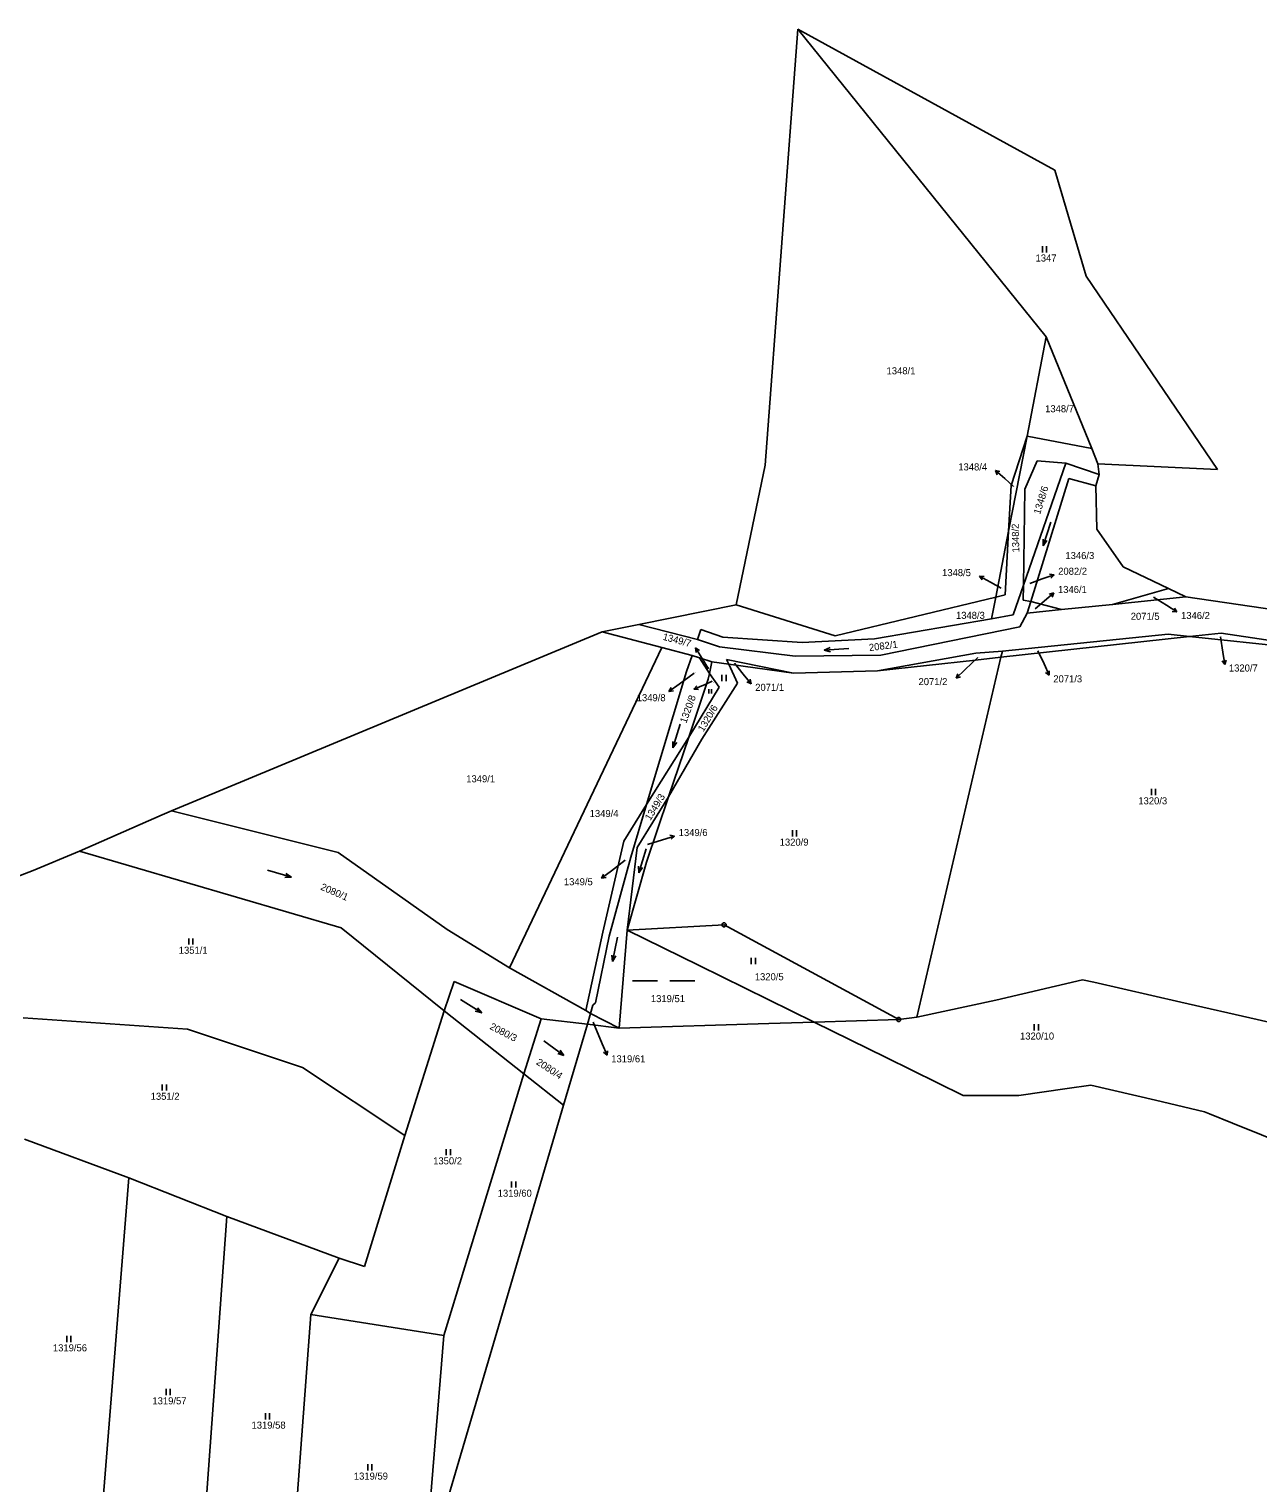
# Model space of a CAD drawing. Extents: x -795483 to -789093, y -1112258 to -1108741.
# Drawn here: x -793974.2 to -793678, y -1109397 to -1109046.6 of the extents above; entities that cross this region are included whole.
import ezdxf

# ---------------------------------------------------------------- set-up
doc = ezdxf.new("R2010")
doc.units = 0
for name, color, linetype in [('Komunikace', 7, 'Continuous'), ('Vrstva 1', 7, 'Continuous'), ('Vrstva 14', 7, 'Continuous'), ('Vrstva 16', 7, 'Continuous'), ('Vrstva 23', 7, 'Continuous'), ('Vrstva 28', 7, 'Continuous'), ('Vrstva 4', 7, 'Continuous')]:
    doc.layers.add(name, color=color, linetype=linetype)

msp = doc.modelspace()

# ---------------------------------------------------------------- linework, layer by layer
at = {"layer": 'Komunikace'}
for p, q in [((-793736.86, -1109156.85), (-793738.99, -1109154.98)), ((-793739.85, -1109181.39), (-793742.45, -1109179.93)), ((-793732.96, -1109180.22), (-793729.94, -1109179.15)), ((-793703.11, -1109183.55), (-793700.03, -1109185.5)), ((-793731.7, -1109186.38), (-793729.45, -1109184.47)), ((-793687.02, -1109193.06), (-793686.42, -1109196.8)), ((-793745.49, -1109198.05), (-793748.55, -1109200.97)), ((-793730.98, -1109196.44), (-793729.53, -1109199.64)), ((-793810.4, -1109200.78), (-793811.94, -1109198.31)), ((-793804.11, -1109199.47), (-793802.03, -1109202.07)), ((-793813.84, -1109201.83), (-793817.52, -1109204.51)), ((-793809.51, -1109203.82), (-793811.21, -1109204.55)), ((-793825.13, -1109243.11), (-793821.47, -1109241.99)), ((-793830.51, -1109246.95), (-793833.81, -1109249.45)), ((-793838.23, -1109285.94), (-793836.02, -1109291.18))]:
    msp.add_line(p, q, dxfattribs=at)
at = {"layer": 'Vrstva 1'}
for p, q in [((-793728.97, -1109120.79), (-793788.88, -1109046.64)), ((-793733.62, -1109144.74), (-793728.97, -1109120.79)), ((-793718.02, -1109147.73), (-793728.97, -1109120.79)), ((-793738.06, -1109167.61), (-793733.62, -1109144.74)), ((-793737.43, -1109156.6), (-793733.62, -1109144.74)), ((-793733.62, -1109144.74), (-793718.02, -1109147.73)), ((-793716.52, -1109151.43), (-793718.02, -1109147.73)), ((-793724.25, -1109151.26), (-793734.49, -1109180.65)), ((-793731.15, -1109150.7), (-793734.17, -1109157.54)), ((-793724.25, -1109151.26), (-793731.15, -1109150.7)), ((-793716.26, -1109153.99), (-793724.25, -1109151.26)), ((-793723.52, -1109154.93), (-793732.73, -1109184.55)), ((-793717.03, -1109156.72), (-793723.52, -1109154.93)), ((-793738.06, -1109167.61), (-793737.43, -1109156.6)), ((-793734.17, -1109157.54), (-793734.49, -1109180.65)), ((-793741.14, -1109183.5), (-793738.06, -1109167.61)), ((-793738.93, -1109182.97), (-793738.06, -1109167.61)), ((-793734.49, -1109180.65), (-793736.99, -1109187.83)), ((-793734.49, -1109180.65), (-793734.54, -1109184.26)), ((-793779.91, -1109192.82), (-793741.14, -1109183.5)), ((-793742.15, -1109188.72), (-793741.14, -1109183.5)), ((-793741.14, -1109183.5), (-793738.93, -1109182.97)), ((-793699.53, -1109181.44), (-793713.02, -1109185.28)), ((-793695.3, -1109183.45), (-793713.02, -1109185.28)), ((-793803.78, -1109185.38), (-793779.91, -1109192.82)), ((-793733.62, -1109187.4), (-793735.37, -1109190.66)), ((-793734.54, -1109184.26), (-793732.73, -1109184.55)), ((-793732.73, -1109184.55), (-793733.62, -1109187.4)), ((-793725.29, -1109186.54), (-793733.62, -1109187.4)), ((-793732.73, -1109184.55), (-793725.29, -1109186.54)), ((-793713.02, -1109185.28), (-793725.29, -1109186.54)), ((-793827.23, -1109190.12), (-793813.04, -1109193.71)), ((-793770.38, -1109193.6), (-793742.15, -1109188.72)), ((-793735.37, -1109190.66), (-793768.9, -1109197.54)), ((-793736.99, -1109187.83), (-793742.15, -1109188.72)), ((-793836.06, -1109191.86), (-793821.68, -1109195.64)), ((-793813.04, -1109193.71), (-793812.23, -1109191.36)), ((-793813.04, -1109193.71), (-793807.78, -1109195.54)), ((-793812.23, -1109191.36), (-793806.96, -1109193.18)), ((-793806.96, -1109193.18), (-793787.8, -1109194.45)), ((-793787.8, -1109194.45), (-793770.38, -1109193.6)), ((-793694.43, -1109193.02), (-793739.91, -1109198.01)), ((-793739.54, -1109196.53), (-793699.57, -1109192.45)), ((-793699.57, -1109192.45), (-793694.43, -1109193.02)), ((-793686.79, -1109192.18), (-793694.43, -1109193.02)), ((-793694.43, -1109193.02), (-793649.87, -1109197.76)), ((-793649.87, -1109197.76), (-793686.79, -1109192.18)), ((-793821.68, -1109195.64), (-793858.38, -1109272.9)), ((-793821.68, -1109195.64), (-793814.38, -1109197.56)), ((-793814.38, -1109197.56), (-793815.73, -1109201.49)), ((-793814.38, -1109197.56), (-793812.61, -1109198.14)), ((-793812.61, -1109198.14), (-793809.61, -1109199.11)), ((-793810.19, -1109201.93), (-793812.61, -1109198.14)), ((-793807.78, -1109195.54), (-793789.48, -1109197.79)), ((-793789.48, -1109197.79), (-793768.9, -1109197.54)), ((-793745.95, -1109197.04), (-793769.65, -1109201.28)), ((-793760.22, -1109284.75), (-793739.91, -1109198.01)), ((-793739.91, -1109198.01), (-793746.04, -1109198.68)), ((-793739.54, -1109196.53), (-793745.95, -1109197.04)), ((-793739.91, -1109198.01), (-793739.54, -1109196.53)), ((-793815.73, -1109201.49), (-793825.33, -1109233.49)), ((-793809.61, -1109199.11), (-793810.19, -1109201.93)), ((-793809.61, -1109199.11), (-793805.54, -1109199.68)), ((-793806.09, -1109198.59), (-793789.89, -1109201.89)), ((-793805.54, -1109199.68), (-793806.09, -1109198.59)), ((-793803.46, -1109204.29), (-793805.54, -1109199.68)), ((-793805.54, -1109199.68), (-793789.89, -1109201.89)), ((-793789.89, -1109201.89), (-793769.65, -1109201.28)), ((-793746.04, -1109198.68), (-793769.65, -1109201.28)), ((-793810.47, -1109203.31), (-793815.17, -1109217.27)), ((-793803.46, -1109204.29), (-793811.99, -1109217.72)), ((-793810.19, -1109201.93), (-793810.47, -1109203.31)), ((-793807.87, -1109205.26), (-793810.19, -1109201.93)), ((-793815.17, -1109217.27), (-793807.87, -1109205.26)), ((-793825.33, -1109233.49), (-793815.17, -1109217.27)), ((-793815.17, -1109217.27), (-793820.02, -1109231.66)), ((-793811.99, -1109217.72), (-793820.02, -1109231.66)), ((-793820.02, -1109231.66), (-793827.58, -1109243.89)), ((-793820.02, -1109231.66), (-793825.32, -1109247.38)), ((-793899.69, -1109245.07), (-793939.91, -1109235.03)), ((-793830.84, -1109242.35), (-793825.33, -1109233.49)), ((-793825.33, -1109233.49), (-793829.15, -1109246.23)), ((-793835.87, -1109264.26), (-793830.84, -1109242.35)), ((-793898.97, -1109263.21), (-793962.05, -1109244.72)), ((-793873.39, -1109263.59), (-793899.69, -1109245.07)), ((-793829.15, -1109246.23), (-793834.36, -1109265.21)), ((-793827.58, -1109243.89), (-793829.99, -1109263.79)), ((-793825.32, -1109247.38), (-793829.99, -1109263.79)), ((-793874.13, -1109283.23), (-793898.97, -1109263.21)), ((-793858.38, -1109272.9), (-793873.39, -1109263.59)), ((-793839.98, -1109283.16), (-793835.87, -1109264.26)), ((-793831.96, -1109287.41), (-793829.99, -1109263.79)), ((-793829.99, -1109263.79), (-793806.65, -1109262.5)), ((-793812.7, -1109272.29), (-793829.99, -1109263.79)), ((-793806.65, -1109262.5), (-793764.56, -1109285.31)), ((-793834.36, -1109265.21), (-793837.67, -1109281.31)), ((-793839.98, -1109283.16), (-793858.38, -1109272.9)), ((-793812.7, -1109272.29), (-793784.92, -1109285.94)), ((-793874.13, -1109283.23), (-793871.71, -1109276.16)), ((-793871.71, -1109276.16), (-793850.78, -1109285.18)), ((-793720.22, -1109275.79), (-793741.17, -1109280.64)), ((-793717.48, -1109276.31), (-793720.22, -1109275.79)), ((-793717.48, -1109276.31), (-793696.54, -1109281.12)), ((-793838.86, -1109283.84), (-793838.27, -1109281.85)), ((-793837.67, -1109281.31), (-793838.27, -1109281.85)), ((-793741.17, -1109280.64), (-793760.22, -1109284.75)), ((-793696.54, -1109281.12), (-793678.11, -1109285.35)), ((-793975.64, -1109284.92), (-793936, -1109287.65)), ((-793874.13, -1109283.23), (-793883.64, -1109313.26)), ((-793874.13, -1109283.23), (-793854.92, -1109298.4)), ((-793854.92, -1109298.4), (-793850.78, -1109285.18)), ((-793850.78, -1109285.18), (-793839.62, -1109286.44)), ((-793838.86, -1109283.84), (-793839.98, -1109283.16)), ((-793839.62, -1109286.44), (-793838.86, -1109283.84)), ((-793831.96, -1109287.41), (-793838.86, -1109283.84)), ((-793764.56, -1109285.31), (-793784.92, -1109285.94)), ((-793760.22, -1109284.75), (-793764.56, -1109285.31)), ((-793678.11, -1109285.35), (-793669.21, -1109287.4)), ((-793936, -1109287.65), (-793908.31, -1109296.86)), ((-793845.36, -1109305.94), (-793839.62, -1109286.44)), ((-793839.62, -1109286.44), (-793831.96, -1109287.41)), ((-793795.83, -1109286.28), (-793831.96, -1109287.41)), ((-793784.92, -1109285.94), (-793795.83, -1109286.28)), ((-793767.56, -1109294.48), (-793784.92, -1109285.94)), ((-793749.01, -1109303.6), (-793767.56, -1109294.48)), ((-793908.31, -1109296.86), (-793883.64, -1109313.26)), ((-793874.22, -1109361.43), (-793854.92, -1109298.4)), ((-793854.92, -1109298.4), (-793845.36, -1109305.94)), ((-793723.96, -1109301.96), (-793735.58, -1109303.65)), ((-793718.21, -1109301.13), (-793723.96, -1109301.96)), ((-793702.64, -1109304.78), (-793718.21, -1109301.13)), ((-793862.25, -1109363.37), (-793845.36, -1109305.94)), ((-793746.35, -1109303.61), (-793749.01, -1109303.6)), ((-793735.58, -1109303.65), (-793746.35, -1109303.61)), ((-793690.83, -1109307.55), (-793702.64, -1109304.78)), ((-793690.83, -1109307.55), (-793689.61, -1109308.04)), ((-793684.08, -1109310.27), (-793689.61, -1109308.04)), ((-793665.13, -1109317.92), (-793684.08, -1109310.27)), ((-793893.32, -1109344.86), (-793883.64, -1109313.26)), ((-793950.19, -1109323.47), (-793975.32, -1109314.12)), ((-793950.19, -1109323.47), (-793957.46, -1109414.73)), ((-793950.19, -1109323.47), (-793926.53, -1109332.75)), ((-793926.53, -1109332.75), (-793932.75, -1109418.15)), ((-793926.53, -1109332.75), (-793899.44, -1109342.81)), ((-793899.44, -1109342.81), (-793906.25, -1109356.37)), ((-793899.44, -1109342.81), (-793893.32, -1109344.86)), ((-793906.25, -1109356.37), (-793911.1, -1109421.14)), ((-793906.25, -1109356.37), (-793874.22, -1109361.43)), ((-793879.1, -1109420.66), (-793874.22, -1109361.43)), ((-793879.1, -1109420.66), (-793862.25, -1109363.37))]:
    msp.add_line(p, q, dxfattribs=at)
at = {"layer": 'Vrstva 16'}
for p, q in [((-793738.99, -1109154.98), (-793741.24, -1109153)), ((-793741.24, -1109153), (-793740.82, -1109154.03)), ((-793741.24, -1109153), (-793740.16, -1109153.28)), ((-793742.45, -1109179.93), (-793745.07, -1109178.47)), ((-793745.07, -1109178.47), (-793744.44, -1109179.39)), ((-793745.07, -1109178.47), (-793743.95, -1109178.52)), ((-793729.94, -1109179.15), (-793727.11, -1109178.14)), ((-793727.11, -1109178.14), (-793728.22, -1109178.01)), ((-793727.11, -1109178.14), (-793727.89, -1109178.95)), ((-793729.45, -1109184.47), (-793727.16, -1109182.53)), ((-793727.16, -1109182.53), (-793728.25, -1109182.79)), ((-793727.16, -1109182.53), (-793727.6, -1109183.56)), ((-793700.03, -1109185.5), (-793697.49, -1109187.1)), ((-793697.49, -1109187.1), (-793698.61, -1109186.99)), ((-793697.49, -1109187.1), (-793698.07, -1109186.15)), ((-793811.94, -1109198.31), (-793813.52, -1109195.76)), ((-793813.52, -1109195.76), (-793813.42, -1109196.88)), ((-793813.52, -1109195.76), (-793812.57, -1109196.35)), ((-793686.42, -1109196.8), (-793685.95, -1109199.76)), ((-793748.55, -1109200.97), (-793750.72, -1109203.04)), ((-793729.53, -1109199.64), (-793728.29, -1109202.37)), ((-793728.29, -1109202.37), (-793729.16, -1109201.67)), ((-793728.29, -1109202.37), (-793728.25, -1109201.25)), ((-793685.95, -1109199.76), (-793686.6, -1109198.85)), ((-793685.95, -1109199.76), (-793685.61, -1109198.7)), ((-793817.52, -1109204.51), (-793819.95, -1109206.27)), ((-793811.21, -1109204.55), (-793813.96, -1109205.74)), ((-793813.96, -1109205.74), (-793813.24, -1109204.88)), ((-793802.03, -1109202.07), (-793800.15, -1109204.41)), ((-793800.15, -1109204.41), (-793801.17, -1109203.94)), ((-793800.15, -1109204.41), (-793800.39, -1109203.32)), ((-793750.72, -1109203.04), (-793750.34, -1109201.99)), ((-793750.72, -1109203.04), (-793749.65, -1109202.71)), ((-793819.95, -1109206.27), (-793819.43, -1109205.28)), ((-793819.95, -1109206.27), (-793818.84, -1109206.09)), ((-793813.96, -1109205.74), (-793812.85, -1109205.8)), ((-793821.47, -1109241.99), (-793818.6, -1109241.11)), ((-793818.6, -1109241.11), (-793819.7, -1109240.93)), ((-793818.6, -1109241.11), (-793819.41, -1109241.88)), ((-793833.81, -1109249.45), (-793836.2, -1109251.26)), ((-793836.2, -1109251.26), (-793835.71, -1109250.26)), ((-793836.2, -1109251.26), (-793835.1, -1109251.06)), ((-793836.02, -1109291.18), (-793834.85, -1109293.94)), ((-793834.85, -1109293.94), (-793835.7, -1109293.22)), ((-793834.85, -1109293.94), (-793834.78, -1109292.83))]:
    msp.add_line(p, q, dxfattribs=at)
at = {"layer": 'Vrstva 23'}
for p, q in [((-793729.89, -1109100.45), (-793729.89, -1109098.95)), ((-793728.89, -1109098.95), (-793728.89, -1109100.45)), ((-793727.87, -1109165.46), (-793729.77, -1109171.16)), ((-793729.77, -1109171.16), (-793729.77, -1109169.57)), ((-793729.77, -1109171.16), (-793728.82, -1109169.89)), ((-793782.53, -1109196.3), (-793781.07, -1109195.7)), ((-793776.55, -1109195.9), (-793782.53, -1109196.3)), ((-793782.53, -1109196.3), (-793781, -1109196.7)), ((-793807.16, -1109203.76), (-793807.16, -1109202.26)), ((-793806.16, -1109202.26), (-793806.16, -1109203.76)), ((-793810.36, -1109206.74), (-793810.36, -1109205.69)), ((-793809.66, -1109205.69), (-793809.66, -1109206.74)), ((-793817.27, -1109214.12), (-793818.99, -1109219.86)), ((-793818.99, -1109219.86), (-793819.04, -1109218.28)), ((-793818.99, -1109219.86), (-793818.08, -1109218.57)), ((-793703.62, -1109231.26), (-793703.62, -1109229.76)), ((-793702.62, -1109229.76), (-793702.62, -1109231.26)), ((-793790.16, -1109241.21), (-793790.16, -1109239.71)), ((-793789.16, -1109239.71), (-793789.16, -1109241.21)), ((-793825.42, -1109244.21), (-793827.23, -1109249.93)), ((-793916.72, -1109249.32), (-793910.97, -1109251.03)), ((-793910.97, -1109251.03), (-793912.27, -1109250.13)), ((-793827.23, -1109249.93), (-793827.26, -1109248.35)), ((-793827.23, -1109249.93), (-793826.31, -1109248.65)), ((-793910.97, -1109251.03), (-793912.55, -1109251.09)), ((-793935.69, -1109267.27), (-793935.69, -1109265.77)), ((-793934.69, -1109265.77), (-793934.69, -1109267.27)), ((-793832.39, -1109265.48), (-793833.55, -1109271.36)), ((-793833.55, -1109271.36), (-793833.75, -1109269.79)), ((-793833.55, -1109271.36), (-793832.77, -1109269.99)), ((-793800.09, -1109271.95), (-793800.09, -1109270.45)), ((-793799.09, -1109270.45), (-793799.09, -1109271.95)), ((-793828.74, -1109276.03), (-793822.74, -1109276.03)), ((-793819.74, -1109276.03), (-793813.74, -1109276.03)), ((-793870.17, -1109280.52), (-793865.09, -1109283.72)), ((-793865.09, -1109283.72), (-793866.63, -1109283.34)), ((-793865.09, -1109283.72), (-793866.09, -1109282.5)), ((-793731.89, -1109287.95), (-793731.89, -1109286.45)), ((-793730.89, -1109286.45), (-793730.89, -1109287.95)), ((-793850.09, -1109290.46), (-793845.27, -1109294.02)), ((-793845.27, -1109294.02), (-793846.18, -1109292.73)), ((-793845.27, -1109294.02), (-793846.77, -1109293.53)), ((-793942.09, -1109302.46), (-793942.09, -1109300.96)), ((-793941.09, -1109300.96), (-793941.09, -1109302.46)), ((-793873.65, -1109318.02), (-793873.65, -1109316.52)), ((-793872.65, -1109316.52), (-793872.65, -1109318.02)), ((-793857.9, -1109325.82), (-793857.9, -1109324.32)), ((-793856.9, -1109324.32), (-793856.9, -1109325.82)), ((-793965.11, -1109363.08), (-793965.11, -1109361.58)), ((-793964.11, -1109361.58), (-793964.11, -1109363.08)), ((-793941.16, -1109375.85), (-793941.16, -1109374.35)), ((-793940.16, -1109374.35), (-793940.16, -1109375.85)), ((-793917.21, -1109381.71), (-793917.21, -1109380.21)), ((-793916.21, -1109380.21), (-793916.21, -1109381.71)), ((-793892.56, -1109393.99), (-793892.56, -1109392.49)), ((-793891.56, -1109392.49), (-793891.56, -1109393.99))]:
    msp.add_line(p, q, dxfattribs=at)
at = {"layer": 'Vrstva 28'}
for centre, radius in [((-793806.65, -1109262.5), 0.5), ((-793806.65, -1109262.5), 0.01), ((-793764.56, -1109285.31), 0.5), ((-793764.56, -1109285.31), 0.01)]:
    msp.add_circle(centre, radius, dxfattribs=at)
at = {"layer": 'Vrstva 4'}
for p, q in [((-793796.77, -1109151.72), (-793788.88, -1109046.64)), ((-793788.88, -1109046.64), (-793726.89, -1109080.65)), ((-793726.89, -1109080.65), (-793719.34, -1109106.17)), ((-793719.34, -1109106.17), (-793687.69, -1109152.76)), ((-793803.78, -1109185.38), (-793796.77, -1109151.72)), ((-793716.52, -1109151.43), (-793716.26, -1109153.99)), ((-793687.69, -1109152.76), (-793716.52, -1109151.43)), ((-793716.26, -1109153.99), (-793717.03, -1109156.72)), ((-793717.03, -1109156.72), (-793716.77, -1109167.14)), ((-793716.77, -1109167.14), (-793710.48, -1109176.24)), ((-793710.48, -1109176.24), (-793699.53, -1109181.44)), ((-793699.53, -1109181.44), (-793695.3, -1109183.45)), ((-793695.3, -1109183.45), (-793649.78, -1109190.2)), ((-793827.23, -1109190.12), (-793803.78, -1109185.38)), ((-793836.06, -1109191.86), (-793827.23, -1109190.12)), ((-793850.35, -1109197.8), (-793836.06, -1109191.86)), ((-793939.91, -1109235.03), (-793850.35, -1109197.8)), ((-793962.05, -1109244.72), (-793942.09, -1109235.98)), ((-793942.09, -1109235.98), (-793939.91, -1109235.03)), ((-793973.2, -1109249.38), (-793962.05, -1109244.72)), ((-793977.36, -1109251.01), (-793973.2, -1109249.38))]:
    msp.add_line(p, q, dxfattribs=at)

# ---------------------------------------------------------------- texts
at = {"layer": 'Vrstva 14'}
for s, height, p in [('1347', 1.7, (-793731.56, -1109102.65)), ('1348/1', 1.7, (-793767.48, -1109129.83)), ('1348/7', 1.7, (-793729.26, -1109138.98)), ('1348/4', 0.1, (-793736.86, -1109156.85)), ('1346/3', 1.7, (-793724.37, -1109174.36)), ('2082/2', 0.1, (-793732.96, -1109180.22)), ('1348/5', 0.1, (-793739.85, -1109181.39)), ('1346/2', 0.1, (-793703.11, -1109183.55)), ('1348/3', 1.7, (-793750.75, -1109188.77)), ('1346/1', 0.1, (-793731.7, -1109186.38)), ('2071/5', 1.7, (-793708.62, -1109189)), ('1320/7', 0.1, (-793687.02, -1109193.06)), ('2071/2', 0.1, (-793745.49, -1109198.05)), ('2071/3', 0.1, (-793730.98, -1109196.44)), ('2071/1', 0.1, (-793804.11, -1109199.47)), ('1349/8', 0.1, (-793813.84, -1109201.83)), ('1349/1', 1.7, (-793868.81, -1109228.15)), ('1320/3', 1.7, (-793706.79, -1109233.46)), ('1349/4', 1.7, (-793839.06, -1109236.51)), ('1349/6', 0.1, (-793825.13, -1109243.11)), ('1320/9', 1.7, (-793793.25, -1109243.41)), ('1349/5', 0.1, (-793830.51, -1109246.95)), ('1351/1', 1.7, (-793938.12, -1109269.47)), ('1320/5', 1.7, (-793799.25, -1109275.86)), ('1319/51', 1.7, (-793824.3, -1109281.13)), ('1319/61', 0.1, (-793838.23, -1109285.94)), ('1320/10', 1.7, (-793735.31, -1109290.15)), ('1351/2', 1.7, (-793944.89, -1109304.66)), ('1350/2', 1.7, (-793876.79, -1109320.22)), ('1319/60', 1.7, (-793861.23, -1109328.02)), ('1319/56', 1.7, (-793968.46, -1109365.28)), ('1319/57', 1.7, (-793944.47, -1109378.05)), ('1319/58', 1.7, (-793920.58, -1109383.91)), ('1319/59', 1.7, (-793895.91, -1109396.19))]:
    msp.add_text(s, height=height, dxfattribs=at).set_placement(p)
for s, height, rotation, p in [('1348/6', 1.7, 72.9748, (-793730.47, -1109163.71)), ('1348/2', 1.7, 91.1479, (-793735.48, -1109172.75)), ('2082/1', 1.7, 7.1984, (-793771.62, -1109196.55)), ('1349/7', 0.1, 67.6594, (-793810.4, -1109200.78)), ('1320/8', 0.1, 305.6185, (-793809.51, -1109203.82)), ('1320/6', 1.7, 59.0002, (-793811.66, -1109216.11)), ('1349/3', 1.7, 58.4784, (-793824.43, -1109237.5)), ('2080/1', 1.7, 336.4608, (-793904.09, -1109253.96)), ('2080/3', 1.7, 332.6629, (-793863.31, -1109287.53)), ('2080/4', 1.7, 326.5024, (-793852.11, -1109295.98))]:
    msp.add_text(s, height=height, rotation=rotation, dxfattribs=at).set_placement(p)
at = {"layer": 'Vrstva 16'}
for s, p in [('1348/4', (-793750.19, -1109153)), ('1348/5', (-793754.1, -1109178.47)), ('2082/2', (-793726.11, -1109178.14)), ('1346/1', (-793726.16, -1109182.53)), ('1346/2', (-793696.49, -1109188.8)), ('1320/7', (-793684.95, -1109201.46)), ('2071/1', (-793799.15, -1109206.11)), ('2071/2', (-793759.78, -1109204.74)), ('2071/3', (-793727.29, -1109204.07)), ('1349/8', (-793827.71, -1109208.61)), ('1349/6', (-793817.6, -1109241.11)), ('1349/5', (-793845.27, -1109252.96)), ('1319/61', (-793833.85, -1109295.64))]:
    msp.add_text(s, height=1.7, dxfattribs=at).set_placement(p)
for s, rotation, p in [('1349/7', 345.2081, (-793821.57, -1109193.79)), ('1320/8', 70.112, (-793815.77, -1109214.06))]:
    msp.add_text(s, height=1.7, rotation=rotation, dxfattribs=at).set_placement(p)

doc.saveas('drawing.dxf')
